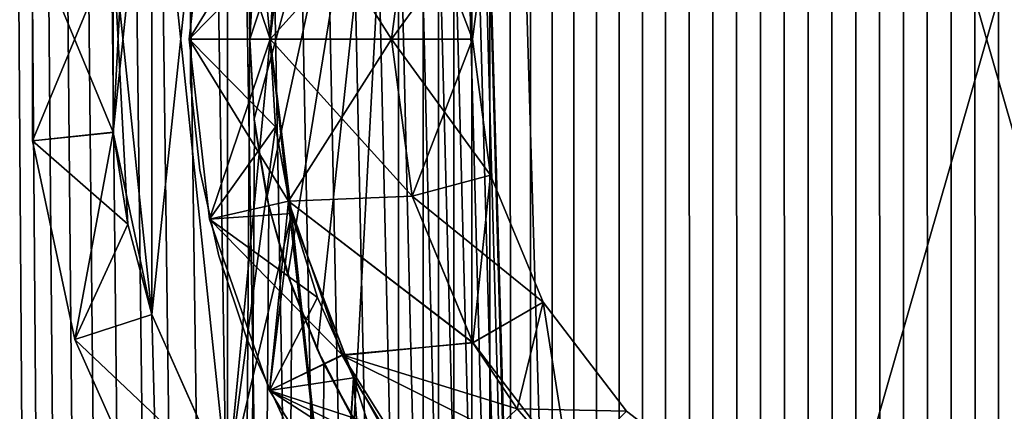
# Model space of a CAD drawing. Header units: millimetres. Extents: x -41 to 11, y -3 to 963.
# Tile 454 of 656: x -6.05 to 0.03, y 337.7 to 340.12. Entities that reach past the tile are written whole.
import ezdxf

# ---------------------------------------------------------------- set-up
doc = ezdxf.new("R2010")
doc.units = ezdxf.units.MM
doc.header["$LTSCALE"] = 65.185185
for name, color, linetype in [('3321', 7, 'CONTINUOUS'), ('3323', 7, 'CONTINUOUS'), ('3341', 7, 'CONTINUOUS'), ('3350', 7, 'CONTINUOUS'), ('3485', 7, 'CONTINUOUS'), ('3487', 7, 'CONTINUOUS'), ('3499', 7, 'CONTINUOUS'), ('3540', 7, 'CONTINUOUS'), ('3541', 7, 'CONTINUOUS'), ('3548', 7, 'CONTINUOUS'), ('65', 7, 'CONTINUOUS'), ('66', 7, 'CONTINUOUS'), ('67', 7, 'CONTINUOUS'), ('68', 7, 'CONTINUOUS'), ('69', 7, 'CONTINUOUS'), ('70', 7, 'CONTINUOUS'), ('71', 7, 'CONTINUOUS'), ('72', 7, 'CONTINUOUS'), ('73', 7, 'CONTINUOUS'), ('74', 7, 'CONTINUOUS'), ('75', 7, 'CONTINUOUS'), ('76', 7, 'CONTINUOUS'), ('77', 7, 'CONTINUOUS'), ('78', 7, 'CONTINUOUS'), ('79', 7, 'CONTINUOUS'), ('80', 7, 'CONTINUOUS'), ('81', 7, 'CONTINUOUS'), ('82', 7, 'CONTINUOUS'), ('83', 7, 'CONTINUOUS'), ('85', 7, 'CONTINUOUS'), ('86', 7, 'CONTINUOUS'), ('89', 7, 'CONTINUOUS'), ('90', 7, 'CONTINUOUS'), ('91', 7, 'CONTINUOUS'), ('92', 7, 'CONTINUOUS'), ('93', 7, 'CONTINUOUS'), ('94', 7, 'CONTINUOUS'), ('95', 7, 'CONTINUOUS'), ('96', 7, 'CONTINUOUS')]:
    doc.layers.add(name, color=color, linetype=linetype)

msp = doc.modelspace()

# ---------------------------------------------------------------- linework, layer by layer
at = {"layer": '3321', "linetype": 'Continuous'}
for points in [[(9.125, 297.5, 93.5), (9.125, 382.5, 93.5), (-40.875, 297.5, 93.5), (9.125, 297.5, 93.5)], [(9.125, 382.5, 93.5), (-40.875, 382.5, 93.5), (-40.875, 297.5, 93.5), (9.125, 382.5, 93.5)]]:
    msp.add_3dface(points, dxfattribs=at)
at = {"layer": '3323', "linetype": 'Continuous'}
for points in [[(-40.875, 382.5, 8.5), (9.125, 297.5, 8.5), (-40.875, 297.5, 8.5), (-40.875, 382.5, 8.5)], [(9.125, 382.5, 8.5), (9.125, 297.5, 8.5), (-40.875, 382.5, 8.5), (9.125, 382.5, 8.5)]]:
    msp.add_3dface(points, dxfattribs=at)
at = {"layer": '3341', "linetype": 'Continuous'}
for points in [[(-11.275, 379, 12), (-11.275, 301, 12), (11.125, 379, 12), (-11.275, 379, 12)], [(-11.275, 301, 12), (11.125, 301, 12), (11.125, 379, 12), (-11.275, 301, 12)]]:
    msp.add_3dface(points, dxfattribs=at)
at = {"layer": '3350', "linetype": 'Continuous'}
for points in [[(-11.275, 379, 90), (11.125, 379, 90), (11.125, 301, 90), (-11.275, 379, 90)], [(-11.275, 301, 90), (-11.275, 379, 90), (11.125, 301, 90), (-11.275, 301, 90)]]:
    msp.add_3dface(points, dxfattribs=at)
at = {"layer": '3485', "linetype": 'Continuous'}
for points in [[(-3.7081, 342.7642, -1.5), (-3.7081, 337.2358, -1.5), (-3.5552, 617.0417, -1.8332), (-3.7081, 342.7642, -1.5)], [(-3.5557, 62.9576, -1.8321), (-3.5552, 617.0417, -1.8332), (-3.7081, 337.2358, -1.5), (-3.5557, 62.9576, -1.8321)], [(-3.3669, 63.1709, -2.1596), (-3.5552, 617.0417, -1.8332), (-3.5557, 62.9576, -1.8321), (-3.3669, 63.1709, -2.1596)], [(-3.366, 616.8282, -2.161), (-3.5552, 617.0417, -1.8332), (-3.3669, 63.1709, -2.1596), (-3.366, 616.8282, -2.161)], [(-3.1431, 63.3929, -2.4741), (-3.366, 616.8282, -2.161), (-3.3669, 63.1709, -2.1596), (-3.1431, 63.3929, -2.4741)], [(-3.1421, 616.6063, -2.4753), (-3.366, 616.8282, -2.161), (-3.1431, 63.3929, -2.4741), (-3.1421, 616.6063, -2.4753)], [(-2.8929, 63.6085, -2.7624), (-3.1421, 616.6063, -2.4753), (-3.1431, 63.3929, -2.4741), (-2.8929, 63.6085, -2.7624)], [(-2.8921, 616.3908, -2.7633), (-3.1421, 616.6063, -2.4753), (-2.8929, 63.6085, -2.7624), (-2.8921, 616.3908, -2.7633)], [(-2.6248, 63.808, -3.0184), (-2.8921, 616.3908, -2.7633), (-2.8929, 63.6085, -2.7624), (-2.6248, 63.808, -3.0184)], [(-2.6241, 616.1915, -3.019), (-2.8921, 616.3908, -2.7633), (-2.6248, 63.808, -3.0184), (-2.6241, 616.1915, -3.019)], [(-2.3448, 63.9866, -3.2407), (-2.6241, 616.1915, -3.019), (-2.6248, 63.808, -3.0184), (-2.3448, 63.9866, -3.2407)], [(-2.3442, 616.0131, -3.2411), (-2.6241, 616.1915, -3.019), (-2.3448, 63.9866, -3.2407), (-2.3442, 616.0131, -3.2411)], [(-2.0573, 64.1422, -3.4304), (-2.3442, 616.0131, -3.2411), (-2.3448, 63.9866, -3.2407), (-2.0573, 64.1422, -3.4304)], [(-2.0569, 615.8576, -3.4306), (-2.3442, 616.0131, -3.2411), (-2.0573, 64.1422, -3.4304), (-2.0569, 615.8576, -3.4306)], [(-1.7656, 64.2747, -3.5892), (-2.0569, 615.8576, -3.4306), (-2.0573, 64.1422, -3.4304), (-1.7656, 64.2747, -3.5892)], [(-1.7653, 615.7252, -3.5894), (-2.0569, 615.8576, -3.4306), (-1.7656, 64.2747, -3.5892), (-1.7653, 615.7252, -3.5894)], [(-1.4718, 64.3846, -3.7194), (-1.7653, 615.7252, -3.5894), (-1.7656, 64.2747, -3.5892), (-1.4718, 64.3846, -3.7194)], [(-1.4715, 615.6153, -3.7195), (-1.7653, 615.7252, -3.5894), (-1.4718, 64.3846, -3.7194), (-1.4715, 615.6153, -3.7195)], [(-1.1771, 64.4727, -3.8229), (-1.4715, 615.6153, -3.7195), (-1.4718, 64.3846, -3.7194), (-1.1771, 64.4727, -3.8229)], [(-1.1769, 615.5272, -3.823), (-1.4715, 615.6153, -3.7195), (-1.1771, 64.4727, -3.8229), (-1.1769, 615.5272, -3.823)], [(-0.8823, 64.5401, -3.9015), (-1.1769, 615.5272, -3.823), (-1.1771, 64.4727, -3.8229), (-0.8823, 64.5401, -3.9015)], [(-0.8821, 615.4599, -3.9015), (-1.1769, 615.5272, -3.823), (-0.8823, 64.5401, -3.9015), (-0.8821, 615.4599, -3.9015)], [(-0.5879, 64.5875, -3.9566), (-0.8821, 615.4599, -3.9015), (-0.8823, 64.5401, -3.9015), (-0.5879, 64.5875, -3.9566)], [(-0.5877, 615.4125, -3.9566), (-0.8821, 615.4599, -3.9015), (-0.5879, 64.5875, -3.9566), (-0.5877, 615.4125, -3.9566)], [(-0.2938, 64.6157, -3.9892), (-0.5877, 615.4125, -3.9566), (-0.5879, 64.5875, -3.9566), (-0.2938, 64.6157, -3.9892)], [(-0.2937, 615.3843, -3.9892), (-0.5877, 615.4125, -3.9566), (-0.2938, 64.6157, -3.9892), (-0.2937, 615.3843, -3.9892)], [(0, 64.625, -4), (-0.2937, 615.3843, -3.9892), (-0.2938, 64.6157, -3.9892), (0, 64.625, -4)], [(0, 615.375, -4), (-0.2937, 615.3843, -3.9892), (0, 64.625, -4), (0, 615.375, -4)], [(0.3232, 615.3863, -3.9869), (0, 615.375, -4), (0.3535, 64.6115, -3.9844), (0.3232, 615.3863, -3.9869)], [(0.3535, 64.6115, -3.9844), (0, 615.375, -4), (0, 64.625, -4), (0.3535, 64.6115, -3.9844)]]:
    msp.add_3dface(points, dxfattribs=at)
at = {"layer": '3487', "linetype": 'Continuous'}
for points in [[(-4.5962, 340.515, 8), (-7, 480, 8), (-4.625, 339.9977, 8), (-4.5962, 340.515, 8)], [(-7, 480, 8), (-7, 1, 8), (-4.625, 339.9977, 8), (-7, 480, 8)], [(4.5962, 339.485, 8), (-7, 1, 8), (4.625, 340.0023, 8), (4.5962, 339.485, 8)], [(-7, 1, 8), (7, 1, 8), (4.625, 340.0023, 8), (-7, 1, 8)], [(-4.625, 339.9977, 8), (-7, 1, 8), (-4.5958, 339.4808, 8), (-4.625, 339.9977, 8)], [(4.5097, 338.9738, 8), (-7, 1, 8), (4.5962, 339.485, 8), (4.5097, 338.9738, 8)], [(-4.5958, 339.4808, 8), (-7, 1, 8), (-4.509, 338.9706, 8), (-4.5958, 339.4808, 8)], [(4.3663, 338.4749, 8), (-7, 1, 8), (4.5097, 338.9738, 8), (4.3663, 338.4749, 8)], [(-4.509, 338.9706, 8), (-7, 1, 8), (-4.3657, 338.4731, 8), (-4.509, 338.9706, 8)], [(4.1676, 337.9947, 8), (-7, 1, 8), (4.3663, 338.4749, 8), (4.1676, 337.9947, 8)], [(-4.3657, 338.4731, 8), (-7, 1, 8), (-4.1675, 337.9944, 8), (-4.3657, 338.4731, 8)], [(3.9164, 337.5399, 8), (-7, 1, 8), (4.1676, 337.9947, 8), (3.9164, 337.5399, 8)], [(-4.1675, 337.9944, 8), (-7, 1, 8), (-3.9169, 337.5406, 8), (-4.1675, 337.9944, 8)]]:
    msp.add_3dface(points, dxfattribs=at)
at = {"layer": '3499', "linetype": 'Continuous'}
for points in [[(-7, 1, -8), (-7, 480, -8), (-4.625, 60.0023, -8), (-7, 1, -8)], [(-1.0319, 64.5084, -8), (-7, 480, -8), (-0.5195, 64.5957, -8), (-1.0319, 64.5084, -8)], [(-1.5304, 64.3644, -8), (-7, 480, -8), (-1.0319, 64.5084, -8), (-1.5304, 64.3644, -8)], [(4.3663, 61.5251, -8), (-7, 480, -8), (4.5097, 61.0262, -8), (4.3663, 61.5251, -8)], [(4.1676, 62.0053, -8), (-7, 480, -8), (4.3663, 61.5251, -8), (4.1676, 62.0053, -8)], [(3.9164, 62.4601, -8), (-7, 480, -8), (4.1676, 62.0053, -8), (3.9164, 62.4601, -8)], [(3.6166, 62.8829, -8), (-7, 480, -8), (3.9164, 62.4601, -8), (3.6166, 62.8829, -8)], [(3.2717, 63.269, -8), (-7, 480, -8), (3.6166, 62.8829, -8), (3.2717, 63.269, -8)], [(2.8846, 63.6152, -8), (-7, 480, -8), (3.2717, 63.269, -8), (2.8846, 63.6152, -8)], [(2.4611, 63.9158, -8), (-7, 480, -8), (2.8846, 63.6152, -8), (2.4611, 63.9158, -8)], [(-2.4626, 63.9148, -8), (-7, 480, -8), (-2.0084, 64.1662, -8), (-2.4626, 63.9148, -8)], [(-2.0084, 64.1662, -8), (-7, 480, -8), (-1.5304, 64.3644, -8), (-2.0084, 64.1662, -8)], [(2.0067, 64.167, -8), (-7, 480, -8), (2.4611, 63.9158, -8), (2.0067, 64.167, -8)], [(4.5097, 61.0262, -8), (-7, 480, -8), (4.5962, 60.515, -8), (4.5097, 61.0262, -8)], [(-3.6175, 62.8817, -8), (-7, 480, -8), (-3.2729, 63.2678, -8), (-3.6175, 62.8817, -8)], [(-3.2729, 63.2678, -8), (-7, 480, -8), (-2.886, 63.6141, -8), (-3.2729, 63.2678, -8)], [(-3.9169, 62.4594, -8), (-7, 480, -8), (-3.6175, 62.8817, -8), (-3.9169, 62.4594, -8)], [(-4.1675, 62.0056, -8), (-7, 480, -8), (-3.9169, 62.4594, -8), (-4.1675, 62.0056, -8)], [(-2.886, 63.6141, -8), (-7, 480, -8), (-2.4626, 63.9148, -8), (-2.886, 63.6141, -8)], [(-4.3657, 61.5269, -8), (-7, 480, -8), (-4.1675, 62.0056, -8), (-4.3657, 61.5269, -8)], [(-4.509, 61.0294, -8), (-7, 480, -8), (-4.3657, 61.5269, -8), (-4.509, 61.0294, -8)], [(-4.5958, 60.5192, -8), (-7, 480, -8), (-4.509, 61.0294, -8), (-4.5958, 60.5192, -8)], [(-4.625, 60.0023, -8), (-7, 480, -8), (-4.5958, 60.5192, -8), (-4.625, 60.0023, -8)], [(4.5962, 60.515, -8), (-7, 480, -8), (4.625, 59.9977, -8), (4.5962, 60.515, -8)], [(1.5284, 64.3651, -8), (-7, 480, -8), (2.0067, 64.167, -8), (1.5284, 64.3651, -8)], [(1.0298, 64.5089, -8), (-7, 480, -8), (1.5284, 64.3651, -8), (1.0298, 64.5089, -8)], [(0.518, 64.5959, -8), (-7, 480, -8), (1.0298, 64.5089, -8), (0.518, 64.5959, -8)], [(-7, 480, -8), (0, 64.625, -8), (-0.5195, 64.5957, -8), (-7, 480, -8)], [(0, 64.625, -8), (-7, 480, -8), (0.518, 64.5959, -8), (0, 64.625, -8)], [(-7, 480, -8), (7, 1, -8), (4.625, 59.9977, -8), (-7, 480, -8)], [(7, 480, -8), (7, 1, -8), (-7, 480, -8), (7, 480, -8)]]:
    msp.add_3dface(points, dxfattribs=at)
at = {"layer": '3540', "linetype": 'Continuous'}
for points in [[(-4.5962, 340.515, 8), (-4.625, 339.9977, 8), (-4.5987, 340.4925, -1.5), (-4.5962, 340.515, 8)], [(-4.5987, 340.4925, -1.5), (-4.625, 339.9977, 8), (-4.625, 340, -1.5), (-4.5987, 340.4925, -1.5)], [(-4.625, 340, -1.5), (-4.625, 339.9977, 8), (-4.5987, 339.5075, -1.5), (-4.625, 340, -1.5)], [(-4.625, 339.9977, 8), (-4.5958, 339.4808, 8), (-4.5987, 339.5075, -1.5), (-4.625, 339.9977, 8)], [(-4.5987, 339.5075, -1.5), (-4.5958, 339.4808, 8), (-4.5201, 339.0205, -1.5), (-4.5987, 339.5075, -1.5)], [(-4.5958, 339.4808, 8), (-4.509, 338.9706, 8), (-4.5201, 339.0205, -1.5), (-4.5958, 339.4808, 8)], [(-4.5201, 339.0205, -1.5), (-4.509, 338.9706, 8), (-4.39, 338.5445, -1.5), (-4.5201, 339.0205, -1.5)], [(-4.509, 338.9706, 8), (-4.3657, 338.4731, 8), (-4.39, 338.5445, -1.5), (-4.509, 338.9706, 8)], [(-4.39, 338.5445, -1.5), (-4.3657, 338.4731, 8), (-4.2099, 338.085, -1.5), (-4.39, 338.5445, -1.5)], [(-4.3657, 338.4731, 8), (-4.1675, 337.9944, 8), (-4.2099, 338.085, -1.5), (-4.3657, 338.4731, 8)], [(-4.1675, 337.9944, 8), (-4, 337.6782), (-4.2099, 338.085, -1.5), (-4.1675, 337.9944, 8)], [(-4.2099, 338.085, -1.5), (-3.9941, 337.6682, -0.2166), (-3.9818, 337.6471, -1.5), (-4.2099, 338.085, -1.5)], [(-4, 337.6782), (-3.9941, 337.6682, -0.2166), (-4.2099, 338.085, -1.5), (-4, 337.6782)], [(-4, 337.6782), (-4.1675, 337.9944, 8), (-3.9169, 337.5406, 8), (-4, 337.6782)]]:
    msp.add_3dface(points, dxfattribs=at)
at = {"layer": '3541', "linetype": 'Continuous'}
for points in [[(-3.7081, 342.7642, -1.5), (-4.5987, 340.4925, -1.5), (-4.625, 340, -1.5), (-3.7081, 342.7642, -1.5)], [(-3.7081, 342.7642, -1.5), (-4.625, 340, -1.5), (-4.5987, 339.5075, -1.5), (-3.7081, 342.7642, -1.5)], [(-3.7081, 342.7642, -1.5), (-4.5987, 339.5075, -1.5), (-4.5201, 339.0205, -1.5), (-3.7081, 342.7642, -1.5)], [(-3.7081, 342.7642, -1.5), (-4.5201, 339.0205, -1.5), (-4.39, 338.5445, -1.5), (-3.7081, 342.7642, -1.5)], [(-3.7081, 342.7642, -1.5), (-4.39, 338.5445, -1.5), (-4.2099, 338.085, -1.5), (-3.7081, 342.7642, -1.5)], [(-3.7081, 342.7642, -1.5), (-4.2099, 338.085, -1.5), (-3.9818, 337.6471, -1.5), (-3.7081, 342.7642, -1.5)], [(-3.7081, 337.2358, -1.5), (-3.7081, 342.7642, -1.5), (-3.9818, 337.6471, -1.5), (-3.7081, 337.2358, -1.5)]]:
    msp.add_3dface(points, dxfattribs=at)
at = {"layer": '3548', "linetype": 'Continuous'}
for points in [[(-4.9927, 339.7293, 8), (-4.9927, 340.2707, -8), (-4.9927, 340.2707, 8), (-4.9927, 339.7293, 8)], [(-4.9927, 339.7293, -8), (-4.9927, 340.2707, -8), (-4.9927, 339.7293, 8), (-4.9927, 339.7293, -8)], [(-4.9341, 339.1911, 8), (-4.9927, 339.7293, -8), (-4.9927, 339.7293, 8), (-4.9341, 339.1911, 8)], [(-4.9341, 339.1911, -8), (-4.9927, 339.7293, -8), (-4.9341, 339.1911, 8), (-4.9341, 339.1911, -8)], [(-4.8177, 338.6624, 8), (-4.9341, 339.1911, -8), (-4.9341, 339.1911, 8), (-4.8177, 338.6624, 8)], [(-4.8177, 338.6624, -8), (-4.9341, 339.1911, -8), (-4.8177, 338.6624, 8), (-4.8177, 338.6624, -8)], [(-4.6449, 338.1493, 8), (-4.8177, 338.6624, -8), (-4.8177, 338.6624, 8), (-4.6449, 338.1493, 8)], [(-4.6449, 338.1493, -8), (-4.8177, 338.6624, -8), (-4.6449, 338.1493, 8), (-4.6449, 338.1493, -8)], [(-4.4176, 337.658, 8), (-4.6449, 338.1493, -8), (-4.6449, 338.1493, 8), (-4.4176, 337.658, 8)], [(-4.4176, 337.658, -8), (-4.6449, 338.1493, -8), (-4.4176, 337.658, 8), (-4.4176, 337.658, -8)]]:
    msp.add_3dface(points, dxfattribs=at)
at = {"layer": '65', "linetype": 'Continuous'}
for points in [[(-4.5, 340, 3.25), (-4.3872, 341.0012, 3.25), (-3.75, 340, 3.25), (-4.5, 340, 3.25)], [(-3.75, 340, 3.25), (-4.3872, 341.0012, 3.25), (-3.6222, 340.9706, 3.25), (-3.75, 340, 3.25)], [(-3.6222, 339.0296, 3.25), (-4.5, 340, 3.25), (-3.75, 340, 3.25), (-3.6222, 339.0296, 3.25)], [(-4.3872, 338.9987, 3.25), (-4.5, 340, 3.25), (-3.6222, 339.0296, 3.25), (-4.3872, 338.9987, 3.25)], [(-3.2484, 338.1264, 3.25), (-4.3872, 338.9987, 3.25), (-3.6222, 339.0296, 3.25), (-3.2484, 338.1264, 3.25)], [(-4.0542, 338.0473, 3.25), (-4.3872, 338.9987, 3.25), (-3.2484, 338.1264, 3.25), (-4.0542, 338.0473, 3.25)], [(-2.6529, 337.3496, 3.25), (-4.0542, 338.0473, 3.25), (-3.2484, 338.1264, 3.25), (-2.6529, 337.3496, 3.25)], [(-3.8094, 337.6045, 3.25), (-4.0542, 338.0473, 3.25), (-2.6529, 337.3496, 3.25), (-3.8094, 337.6045, 3.25)]]:
    msp.add_3dface(points, dxfattribs=at)
at = {"layer": '66', "linetype": 'Continuous'}
for points in [[(-3.75, 340, 3.25), (-3.25, 340, 3.75), (-3.1393, 339.1588, 3.75), (-3.75, 340, 3.25)], [(-3.6222, 339.0296, 3.25), (-3.75, 340, 3.25), (-3.1393, 339.1588, 3.75), (-3.6222, 339.0296, 3.25)], [(-3.2484, 338.1264, 3.25), (-3.6222, 339.0296, 3.25), (-3.1393, 339.1588, 3.75), (-3.2484, 338.1264, 3.25)], [(-2.8146, 338.375, 3.75), (-3.2484, 338.1264, 3.25), (-3.1393, 339.1588, 3.75), (-2.8146, 338.375, 3.75)], [(-2.6529, 337.3496, 3.25), (-3.2484, 338.1264, 3.25), (-2.8146, 338.375, 3.75), (-2.6529, 337.3496, 3.25)], [(-2.2981, 337.7019, 3.75), (-2.6529, 337.3496, 3.25), (-2.8146, 338.375, 3.75), (-2.2981, 337.7019, 3.75)]]:
    msp.add_3dface(points, dxfattribs=at)
at = {"layer": '67', "linetype": 'Continuous'}
for points in [[(-3.75, 340, 3.25), (-3.6222, 340.9706, 3.25), (-3.25, 340, 3.75), (-3.75, 340, 3.25)], [(-3.6222, 340.9706, 3.25), (-3.1393, 340.8412, 3.75), (-3.25, 340, 3.75), (-3.6222, 340.9706, 3.25)]]:
    msp.add_3dface(points, dxfattribs=at)
at = {"layer": '68', "linetype": 'Continuous'}
for points in [[(-3.1393, 340.8412, 22.75), (-3.25, 340, 22.75), (-3.1393, 340.8412, 3.75), (-3.1393, 340.8412, 22.75)], [(-3.1393, 340.8412, 3.75), (-3.25, 340, 22.75), (-3.25, 340, 3.75), (-3.1393, 340.8412, 3.75)]]:
    msp.add_3dface(points, dxfattribs=at)
at = {"layer": '69', "linetype": 'Continuous'}
for points in [[(-3.25, 340, 3.75), (-3.1393, 339.1588, 22.75), (-3.1393, 339.1588, 3.75), (-3.25, 340, 3.75)], [(-3.25, 340, 22.75), (-3.1393, 339.1588, 22.75), (-3.25, 340, 3.75), (-3.25, 340, 22.75)], [(-2.8146, 338.375, 22.75), (-2.8146, 338.375, 3.75), (-3.1393, 339.1588, 3.75), (-2.8146, 338.375, 22.75)], [(-3.1393, 339.1588, 22.75), (-2.8146, 338.375, 22.75), (-3.1393, 339.1588, 3.75), (-3.1393, 339.1588, 22.75)], [(-2.2981, 337.7019, 22.75), (-2.2981, 337.7019, 3.75), (-2.8146, 338.375, 3.75), (-2.2981, 337.7019, 22.75)], [(-2.8146, 338.375, 22.75), (-2.2981, 337.7019, 22.75), (-2.8146, 338.375, 3.75), (-2.8146, 338.375, 22.75)], [(-2.2981, 337.7019, 22.75), (-1.625, 337.1854, 22.75), (-2.2981, 337.7019, 3.75), (-2.2981, 337.7019, 22.75)]]:
    msp.add_3dface(points, dxfattribs=at)
at = {"layer": '70', "linetype": 'Continuous'}
for points in [[(-3.75, 340, 23.25), (-3.6222, 339.0294, 23.25), (-3.25, 340, 22.75), (-3.75, 340, 23.25)], [(-3.25, 340, 22.75), (-3.6222, 339.0294, 23.25), (-3.1393, 339.1588, 22.75), (-3.25, 340, 22.75)], [(-3.1393, 339.1588, 22.75), (-3.6222, 339.0294, 23.25), (-2.8146, 338.375, 22.75), (-3.1393, 339.1588, 22.75)], [(-3.6222, 339.0294, 23.25), (-3.2473, 338.1245, 23.25), (-2.8146, 338.375, 22.75), (-3.6222, 339.0294, 23.25)], [(-3.2473, 338.1245, 23.25), (-2.9742, 337.7161, 23.25), (-2.8146, 338.375, 22.75), (-3.2473, 338.1245, 23.25)], [(-2.8146, 338.375, 22.75), (-2.9742, 337.7161, 23.25), (-2.2981, 337.7019, 22.75), (-2.8146, 338.375, 22.75)], [(-2.9742, 337.7161, 23.25), (-2.6504, 337.3471, 23.25), (-2.2981, 337.7019, 22.75), (-2.9742, 337.7161, 23.25)], [(-2.2981, 337.7019, 22.75), (-2.6504, 337.3471, 23.25), (-1.625, 337.1854, 22.75), (-2.2981, 337.7019, 22.75)]]:
    msp.add_3dface(points, dxfattribs=at)
at = {"layer": '71', "linetype": 'Continuous'}
for points in [[(-4.3872, 341.0013, 23.25), (-4.5, 340, 23.25), (-3.6222, 340.9704, 23.25), (-4.3872, 341.0013, 23.25)], [(-4.5, 340, 23.25), (-3.75, 340, 23.25), (-3.6222, 340.9704, 23.25), (-4.5, 340, 23.25)], [(-4.5, 340, 23.25), (-4.3872, 338.9988, 23.25), (-3.75, 340, 23.25), (-4.5, 340, 23.25)], [(-3.75, 340, 23.25), (-4.3872, 338.9988, 23.25), (-3.6222, 339.0294, 23.25), (-3.75, 340, 23.25)], [(-3.6222, 339.0294, 23.25), (-4.3872, 338.9988, 23.25), (-3.2473, 338.1245, 23.25), (-3.6222, 339.0294, 23.25)], [(-4.3872, 338.9988, 23.25), (-4.0553, 338.0495, 23.25), (-3.2473, 338.1245, 23.25), (-4.3872, 338.9988, 23.25)], [(-3.2473, 338.1245, 23.25), (-4.0553, 338.0495, 23.25), (-2.9742, 337.7161, 23.25), (-3.2473, 338.1245, 23.25)], [(-4.0553, 338.0495, 23.25), (-3.5198, 337.1963, 23.25), (-2.9742, 337.7161, 23.25), (-4.0553, 338.0495, 23.25)], [(-2.9742, 337.7161, 23.25), (-3.5198, 337.1963, 23.25), (-2.6504, 337.3471, 23.25), (-2.9742, 337.7161, 23.25)]]:
    msp.add_3dface(points, dxfattribs=at)
at = {"layer": '72', "linetype": 'Continuous'}
for points in [[(-3.6222, 340.9704, 23.25), (-3.75, 340, 23.25), (-3.1393, 340.8412, 22.75), (-3.6222, 340.9704, 23.25)], [(-3.75, 340, 23.25), (-3.25, 340, 22.75), (-3.1393, 340.8412, 22.75), (-3.75, 340, 23.25)]]:
    msp.add_3dface(points, dxfattribs=at)
at = {"layer": '73', "linetype": 'Continuous'}
for points in [[(-4.8746, 341.1126, 22.75), (-5, 340, 22.75), (-4.3872, 341.0013, 23.25), (-4.8746, 341.1126, 22.75)], [(-4.3872, 341.0013, 23.25), (-5, 340, 22.75), (-4.5, 340, 23.25), (-4.3872, 341.0013, 23.25)]]:
    msp.add_3dface(points, dxfattribs=at)
at = {"layer": '74', "linetype": 'Continuous'}
for points in [[(-4.5, 340, 23.25), (-5, 340, 22.75), (-4.8746, 338.8874, 22.75), (-4.5, 340, 23.25)], [(-4.3872, 338.9988, 23.25), (-4.5, 340, 23.25), (-4.8746, 338.8874, 22.75), (-4.3872, 338.9988, 23.25)], [(-4.0553, 338.0495, 23.25), (-4.3872, 338.9988, 23.25), (-4.8746, 338.8874, 22.75), (-4.0553, 338.0495, 23.25)], [(-4.5048, 337.8306, 22.75), (-4.0553, 338.0495, 23.25), (-4.8746, 338.8874, 22.75), (-4.5048, 337.8306, 22.75)], [(-3.5198, 337.1963, 23.25), (-4.0553, 338.0495, 23.25), (-4.5048, 337.8306, 22.75), (-3.5198, 337.1963, 23.25)], [(-3.9092, 336.8826, 22.75), (-3.5198, 337.1963, 23.25), (-4.5048, 337.8306, 22.75), (-3.9092, 336.8826, 22.75)]]:
    msp.add_3dface(points, dxfattribs=at)
at = {"layer": '75', "linetype": 'Continuous'}
for points in [[(-4.8746, 338.8874, 22.75), (-5, 340, 22.75), (-4.8746, 338.8874, 12.25), (-4.8746, 338.8874, 22.75)], [(-5, 340, 22.75), (-5, 340, 12.25), (-4.8746, 338.8874, 12.25), (-5, 340, 22.75)], [(-4.5048, 337.8306, 22.75), (-4.8746, 338.8874, 22.75), (-4.5048, 337.8306, 12.25), (-4.5048, 337.8306, 22.75)], [(-4.5048, 337.8306, 12.25), (-4.8746, 338.8874, 22.75), (-4.8746, 338.8874, 12.25), (-4.5048, 337.8306, 12.25)], [(-3.9092, 336.8826, 22.75), (-4.5048, 337.8306, 22.75), (-3.9092, 336.8826, 12.25), (-3.9092, 336.8826, 22.75)], [(-3.9092, 336.8826, 12.25), (-4.5048, 337.8306, 22.75), (-4.5048, 337.8306, 12.25), (-3.9092, 336.8826, 12.25)]]:
    msp.add_3dface(points, dxfattribs=at)
at = {"layer": '76', "linetype": 'Continuous'}
for points in [[(-5, 340, 3.75), (-4.8746, 338.8874, 3.75), (-5, 340, 6.75), (-5, 340, 3.75)], [(-5, 340, 6.75), (-4.8746, 338.8874, 3.75), (-4.8746, 338.8874, 6.75), (-5, 340, 6.75)], [(-4.8746, 338.8874, 3.75), (-4.5048, 337.8306, 3.75), (-4.8746, 338.8874, 6.75), (-4.8746, 338.8874, 3.75)], [(-4.8746, 338.8874, 6.75), (-4.5048, 337.8306, 3.75), (-4.5048, 337.8306, 6.75), (-4.8746, 338.8874, 6.75)], [(-4.5048, 337.8306, 3.75), (-3.9092, 336.8826, 3.75), (-4.5048, 337.8306, 6.75), (-4.5048, 337.8306, 3.75)], [(-4.5048, 337.8306, 6.75), (-3.9092, 336.8826, 3.75), (-3.9092, 336.8826, 6.75), (-4.5048, 337.8306, 6.75)]]:
    msp.add_3dface(points, dxfattribs=at)
at = {"layer": '77', "linetype": 'Continuous'}
for points in [[(-4.8746, 341.1126, 22.75), (-5, 340, 12.25), (-5, 340, 22.75), (-4.8746, 341.1126, 22.75)], [(-4.8746, 341.1126, 12.25), (-5, 340, 12.25), (-4.8746, 341.1126, 22.75), (-4.8746, 341.1126, 12.25)]]:
    msp.add_3dface(points, dxfattribs=at)
at = {"layer": '78', "linetype": 'Continuous'}
for points in [[(-4.8746, 341.1126, 3.75), (-5, 340, 3.75), (-4.8746, 341.1126, 6.75), (-4.8746, 341.1126, 3.75)], [(-4.8746, 341.1126, 6.75), (-5, 340, 3.75), (-5, 340, 6.75), (-4.8746, 341.1126, 6.75)]]:
    msp.add_3dface(points, dxfattribs=at)
at = {"layer": '79', "linetype": 'Continuous'}
for points in [[(-4.8746, 341.1126, 12.25), (-4.5, 340, 11.75), (-5, 340, 12.25), (-4.8746, 341.1126, 12.25)], [(-4.4672, 340.5424, 11.75), (-4.5, 340, 11.75), (-4.8746, 341.1126, 12.25), (-4.4672, 340.5424, 11.75)]]:
    msp.add_3dface(points, dxfattribs=at)
at = {"layer": '80', "linetype": 'Continuous'}
for points in [[(-5, 340, 12.25), (-4.4672, 339.4576, 11.75), (-4.8746, 338.8874, 12.25), (-5, 340, 12.25)], [(-4.5, 340, 11.75), (-4.4672, 339.4576, 11.75), (-5, 340, 12.25), (-4.5, 340, 11.75)], [(-4.4672, 339.4576, 11.75), (-4.3692, 338.9231, 11.75), (-4.8746, 338.8874, 12.25), (-4.4672, 339.4576, 11.75)], [(-4.3692, 338.9231, 11.75), (-4.2076, 338.4043, 11.75), (-4.8746, 338.8874, 12.25), (-4.3692, 338.9231, 11.75)], [(-4.2076, 338.4043, 11.75), (-4.5048, 337.8306, 12.25), (-4.8746, 338.8874, 12.25), (-4.2076, 338.4043, 11.75)], [(-4.2076, 338.4043, 11.75), (-3.9846, 337.9087, 11.75), (-4.5048, 337.8306, 12.25), (-4.2076, 338.4043, 11.75)], [(-3.9846, 337.9087, 11.75), (-3.7034, 337.4437, 11.75), (-4.5048, 337.8306, 12.25), (-3.9846, 337.9087, 11.75)], [(-3.7034, 337.4437, 11.75), (-3.9092, 336.8826, 12.25), (-4.5048, 337.8306, 12.25), (-3.7034, 337.4437, 11.75)]]:
    msp.add_3dface(points, dxfattribs=at)
at = {"layer": '81', "linetype": 'Continuous'}
for points in [[(-4.5, 340, 11.75), (-4.3692, 338.9228, 11), (-4.4672, 339.4576, 11.75), (-4.5, 340, 11.75)], [(-4.5, 340, 11), (-4.3692, 338.9228, 11), (-4.5, 340, 11.75), (-4.5, 340, 11)], [(-4.4672, 339.4576, 11.75), (-4.3692, 338.9228, 11), (-4.3692, 338.9231, 11.75), (-4.4672, 339.4576, 11.75)], [(-4.3692, 338.9231, 11.75), (-4.3692, 338.9228, 11), (-4.2076, 338.4043, 11.75), (-4.3692, 338.9231, 11.75)], [(-4.3692, 338.9228, 11), (-3.9845, 337.9086, 11), (-4.2076, 338.4043, 11.75), (-4.3692, 338.9228, 11)], [(-4.2076, 338.4043, 11.75), (-3.9845, 337.9086, 11), (-3.9846, 337.9087, 11.75), (-4.2076, 338.4043, 11.75)], [(-3.9846, 337.9087, 11.75), (-3.9845, 337.9086, 11), (-3.7034, 337.4437, 11.75), (-3.9846, 337.9087, 11.75)], [(-3.9845, 337.9086, 11), (-3.703, 337.4431, 11), (-3.7034, 337.4437, 11.75), (-3.9845, 337.9086, 11)]]:
    msp.add_3dface(points, dxfattribs=at)
at = {"layer": '82', "linetype": 'Continuous'}
for points in [[(-4.4671, 340.5435, 11), (-4.5, 340, 11), (-4.4672, 340.5424, 11.75), (-4.4671, 340.5435, 11)], [(-4.5, 340, 11), (-4.5, 340, 11.75), (-4.4672, 340.5424, 11.75), (-4.5, 340, 11)]]:
    msp.add_3dface(points, dxfattribs=at)
at = {"layer": '83', "linetype": 'Continuous'}
for points in [[(-5.2304, 341.7009, 11), (-4.7631, 337.25, 11), (-4.7638, 342.7489, 11), (-5.2304, 341.7009, 11)], [(-4.7638, 342.7489, 11), (-4.5, 340, 11), (-4.4671, 340.5435, 11), (-4.7638, 342.7489, 11)], [(-4.7638, 342.7489, 11), (-4.7631, 337.25, 11), (-4.5, 340, 11), (-4.7638, 342.7489, 11)], [(-5.4697, 340.5765, 11), (-5.2306, 338.2997, 11), (-5.2304, 341.7009, 11), (-5.4697, 340.5765, 11)], [(-5.2306, 338.2997, 11), (-4.7631, 337.25, 11), (-5.2304, 341.7009, 11), (-5.2306, 338.2997, 11)], [(-5.47, 339.4263, 11), (-5.3799, 338.8569, 11), (-5.4697, 340.5765, 11), (-5.47, 339.4263, 11)], [(-5.3799, 338.8569, 11), (-5.2306, 338.2997, 11), (-5.4697, 340.5765, 11), (-5.3799, 338.8569, 11)], [(-4.7631, 337.25, 11), (-4.0876, 336.3201, 11), (-4.5, 340, 11), (-4.7631, 337.25, 11)], [(-4.5, 340, 11), (-4.0876, 336.3201, 11), (-4.3692, 338.9228, 11), (-4.5, 340, 11)], [(-4.3692, 338.9228, 11), (-4.0876, 336.3201, 11), (-3.9845, 337.9086, 11), (-4.3692, 338.9228, 11)], [(-4.0876, 336.3201, 11), (-3.2339, 335.5512, 11), (-3.9845, 337.9086, 11), (-4.0876, 336.3201, 11)], [(-3.9845, 337.9086, 11), (-3.2339, 335.5512, 11), (-3.703, 337.4431, 11), (-3.9845, 337.9086, 11)]]:
    msp.add_3dface(points, dxfattribs=at)
at = {"layer": '85', "linetype": 'Continuous'}
for points in [[(-5.47, 339.4263, 11), (-5.4697, 340.5765, 11), (-5.9671, 340.6272, 10.5), (-5.47, 339.4263, 11)], [(-5.9671, 339.3728, 10.5), (-5.47, 339.4263, 11), (-5.9671, 340.6272, 10.5), (-5.9671, 339.3728, 10.5)], [(-5.3799, 338.8569, 11), (-5.47, 339.4263, 11), (-5.9671, 339.3728, 10.5), (-5.3799, 338.8569, 11)], [(-5.7063, 338.1459, 10.5), (-5.3799, 338.8569, 11), (-5.9671, 339.3728, 10.5), (-5.7063, 338.1459, 10.5)], [(-5.2306, 338.2997, 11), (-5.3799, 338.8569, 11), (-5.7063, 338.1459, 10.5), (-5.2306, 338.2997, 11)], [(-5.1962, 337, 10.5), (-5.2306, 338.2997, 11), (-5.7063, 338.1459, 10.5), (-5.1962, 337, 10.5)], [(-4.7631, 337.25, 11), (-5.2306, 338.2997, 11), (-5.1962, 337, 10.5), (-4.7631, 337.25, 11)]]:
    msp.add_3dface(points, dxfattribs=at)
at = {"layer": '86', "linetype": 'Continuous'}
for points in [[(-5.9671, 339.3728, 10.5), (-5.9671, 340.6272, 10.5), (-5.9671, 339.3728, 8.5), (-5.9671, 339.3728, 10.5)], [(-5.9671, 339.3728, 8.5), (-5.9671, 340.6272, 10.5), (-5.9671, 340.6272, 8.5), (-5.9671, 339.3728, 8.5)], [(-5.7063, 338.1459, 10.5), (-5.9671, 339.3728, 10.5), (-5.7063, 338.1459, 8.5), (-5.7063, 338.1459, 10.5)], [(-5.7063, 338.1459, 8.5), (-5.9671, 339.3728, 10.5), (-5.9671, 339.3728, 8.5), (-5.7063, 338.1459, 8.5)], [(-5.1962, 337, 10.5), (-5.7063, 338.1459, 10.5), (-5.1962, 337, 8.5), (-5.1962, 337, 10.5)], [(-5.1962, 337, 8.5), (-5.7063, 338.1459, 10.5), (-5.7063, 338.1459, 8.5), (-5.1962, 337, 8.5)]]:
    msp.add_3dface(points, dxfattribs=at)
at = {"layer": '89', "linetype": 'Continuous'}
for points in [[(-5.47, 340.5737, 8), (-5.9671, 339.3728, 8.5), (-5.9671, 340.6272, 8.5), (-5.47, 340.5737, 8)], [(-5.47, 340.5737, 8), (-5.4697, 339.4235, 8), (-5.9671, 339.3728, 8.5), (-5.47, 340.5737, 8)], [(-5.4697, 339.4235, 8), (-5.7063, 338.1459, 8.5), (-5.9671, 339.3728, 8.5), (-5.4697, 339.4235, 8)], [(-5.4697, 339.4235, 8), (-5.2304, 338.2991, 8), (-5.7063, 338.1459, 8.5), (-5.4697, 339.4235, 8)], [(-5.2304, 338.2991, 8), (-4.7638, 337.2511, 8), (-5.7063, 338.1459, 8.5), (-5.2304, 338.2991, 8)], [(-4.7638, 337.2511, 8), (-5.1962, 337, 8.5), (-5.7063, 338.1459, 8.5), (-4.7638, 337.2511, 8)]]:
    msp.add_3dface(points, dxfattribs=at)
at = {"layer": '90', "linetype": 'Continuous'}
for points in [[(-4.0876, 343.6799, 8), (-4.5, 340, 8), (-4.7631, 342.75, 8), (-4.0876, 343.6799, 8)], [(-4.3692, 341.0772, 8), (-4.5, 340, 8), (-4.0876, 343.6799, 8), (-4.3692, 341.0772, 8)], [(-5.2306, 341.7003, 8), (-4.7631, 342.75, 8), (-5.2304, 338.2991, 8), (-5.2306, 341.7003, 8)], [(-5.2304, 338.2991, 8), (-4.7631, 342.75, 8), (-4.7638, 337.2511, 8), (-5.2304, 338.2991, 8)], [(-4.7631, 342.75, 8), (-4.5, 340, 8), (-4.7638, 337.2511, 8), (-4.7631, 342.75, 8)], [(-5.3799, 341.1431, 8), (-5.2306, 341.7003, 8), (-5.4697, 339.4235, 8), (-5.3799, 341.1431, 8)], [(-5.4697, 339.4235, 8), (-5.2306, 341.7003, 8), (-5.2304, 338.2991, 8), (-5.4697, 339.4235, 8)], [(-5.47, 340.5737, 8), (-5.3799, 341.1431, 8), (-5.4697, 339.4235, 8), (-5.47, 340.5737, 8)], [(-4.5, 340, 8), (-4.4671, 339.4565, 8), (-4.7638, 337.2511, 8), (-4.5, 340, 8)], [(-4.4671, 339.4565, 8), (-4.3688, 338.9214, 8), (-4.7638, 337.2511, 8), (-4.4671, 339.4565, 8)], [(-4.7638, 337.2511, 8), (-4.3688, 338.9214, 8), (-4.0888, 336.3215, 8), (-4.7638, 337.2511, 8)], [(-4.3688, 338.9214, 8), (-3.984, 337.9077, 8), (-4.0888, 336.3215, 8), (-4.3688, 338.9214, 8)], [(-3.984, 337.9077, 8), (-3.7025, 337.4424, 8), (-4.0888, 336.3215, 8), (-3.984, 337.9077, 8)]]:
    msp.add_3dface(points, dxfattribs=at)
at = {"layer": '91', "linetype": 'Continuous'}
for points in [[(-4.4672, 340.5424, 7.25), (-4.5, 340, 7.25), (-4.3692, 341.0772, 8), (-4.4672, 340.5424, 7.25)], [(-4.3692, 341.0772, 8), (-4.5, 340, 7.25), (-4.5, 340, 8), (-4.3692, 341.0772, 8)]]:
    msp.add_3dface(points, dxfattribs=at)
at = {"layer": '92', "linetype": 'Continuous'}
for points in [[(-4.5, 340, 7.25), (-4.4672, 339.4576, 7.25), (-4.5, 340, 8), (-4.5, 340, 7.25)], [(-4.5, 340, 8), (-4.4672, 339.4576, 7.25), (-4.4671, 339.4565, 8), (-4.5, 340, 8)], [(-4.4672, 339.4576, 7.25), (-4.3692, 338.9231, 7.25), (-4.4671, 339.4565, 8), (-4.4672, 339.4576, 7.25)], [(-4.4671, 339.4565, 8), (-4.3692, 338.9231, 7.25), (-4.3688, 338.9214, 8), (-4.4671, 339.4565, 8)], [(-4.3692, 338.9231, 7.25), (-4.2076, 338.4043, 7.25), (-4.3688, 338.9214, 8), (-4.3692, 338.9231, 7.25)], [(-4.2076, 338.4043, 7.25), (-3.9846, 337.9087, 7.25), (-4.3688, 338.9214, 8), (-4.2076, 338.4043, 7.25)], [(-4.3688, 338.9214, 8), (-3.9846, 337.9087, 7.25), (-3.984, 337.9077, 8), (-4.3688, 338.9214, 8)], [(-3.9846, 337.9087, 7.25), (-3.7034, 337.4437, 7.25), (-3.984, 337.9077, 8), (-3.9846, 337.9087, 7.25)], [(-3.984, 337.9077, 8), (-3.7034, 337.4437, 7.25), (-3.7025, 337.4424, 8), (-3.984, 337.9077, 8)]]:
    msp.add_3dface(points, dxfattribs=at)
at = {"layer": '93', "linetype": 'Continuous'}
for points in [[(-5, 340, 6.75), (-4.8746, 338.8874, 6.75), (-4.5, 340, 7.25), (-5, 340, 6.75)], [(-4.5, 340, 7.25), (-4.8746, 338.8874, 6.75), (-4.4672, 339.4576, 7.25), (-4.5, 340, 7.25)], [(-4.4672, 339.4576, 7.25), (-4.8746, 338.8874, 6.75), (-4.3692, 338.9231, 7.25), (-4.4672, 339.4576, 7.25)], [(-4.8746, 338.8874, 6.75), (-4.5048, 337.8306, 6.75), (-4.3692, 338.9231, 7.25), (-4.8746, 338.8874, 6.75)], [(-4.3692, 338.9231, 7.25), (-4.5048, 337.8306, 6.75), (-4.2076, 338.4043, 7.25), (-4.3692, 338.9231, 7.25)], [(-4.2076, 338.4043, 7.25), (-4.5048, 337.8306, 6.75), (-3.9846, 337.9087, 7.25), (-4.2076, 338.4043, 7.25)], [(-4.5048, 337.8306, 6.75), (-3.9092, 336.8826, 6.75), (-3.9846, 337.9087, 7.25), (-4.5048, 337.8306, 6.75)], [(-3.9846, 337.9087, 7.25), (-3.9092, 336.8826, 6.75), (-3.7034, 337.4437, 7.25), (-3.9846, 337.9087, 7.25)]]:
    msp.add_3dface(points, dxfattribs=at)
at = {"layer": '94', "linetype": 'Continuous'}
for points in [[(-4.8746, 341.1126, 6.75), (-5, 340, 6.75), (-4.4672, 340.5424, 7.25), (-4.8746, 341.1126, 6.75)], [(-5, 340, 6.75), (-4.5, 340, 7.25), (-4.4672, 340.5424, 7.25), (-5, 340, 6.75)]]:
    msp.add_3dface(points, dxfattribs=at)
at = {"layer": '95', "linetype": 'Continuous'}
for points in [[(-4.5, 340, 3.25), (-5, 340, 3.75), (-4.8746, 341.1126, 3.75), (-4.5, 340, 3.25)], [(-4.3872, 341.0012, 3.25), (-4.5, 340, 3.25), (-4.8746, 341.1126, 3.75), (-4.3872, 341.0012, 3.25)]]:
    msp.add_3dface(points, dxfattribs=at)
at = {"layer": '96', "linetype": 'Continuous'}
for points in [[(-5, 340, 3.75), (-4.3872, 338.9987, 3.25), (-4.8746, 338.8874, 3.75), (-5, 340, 3.75)], [(-4.5, 340, 3.25), (-4.3872, 338.9987, 3.25), (-5, 340, 3.75), (-4.5, 340, 3.25)], [(-4.8746, 338.8874, 3.75), (-4.3872, 338.9987, 3.25), (-4.5048, 337.8306, 3.75), (-4.8746, 338.8874, 3.75)], [(-4.3872, 338.9987, 3.25), (-4.0542, 338.0473, 3.25), (-4.5048, 337.8306, 3.75), (-4.3872, 338.9987, 3.25)], [(-4.0542, 338.0473, 3.25), (-3.8094, 337.6045, 3.25), (-4.5048, 337.8306, 3.75), (-4.0542, 338.0473, 3.25)], [(-4.5048, 337.8306, 3.75), (-3.8094, 337.6045, 3.25), (-3.9092, 336.8826, 3.75), (-4.5048, 337.8306, 3.75)]]:
    msp.add_3dface(points, dxfattribs=at)

doc.saveas('drawing.dxf')
